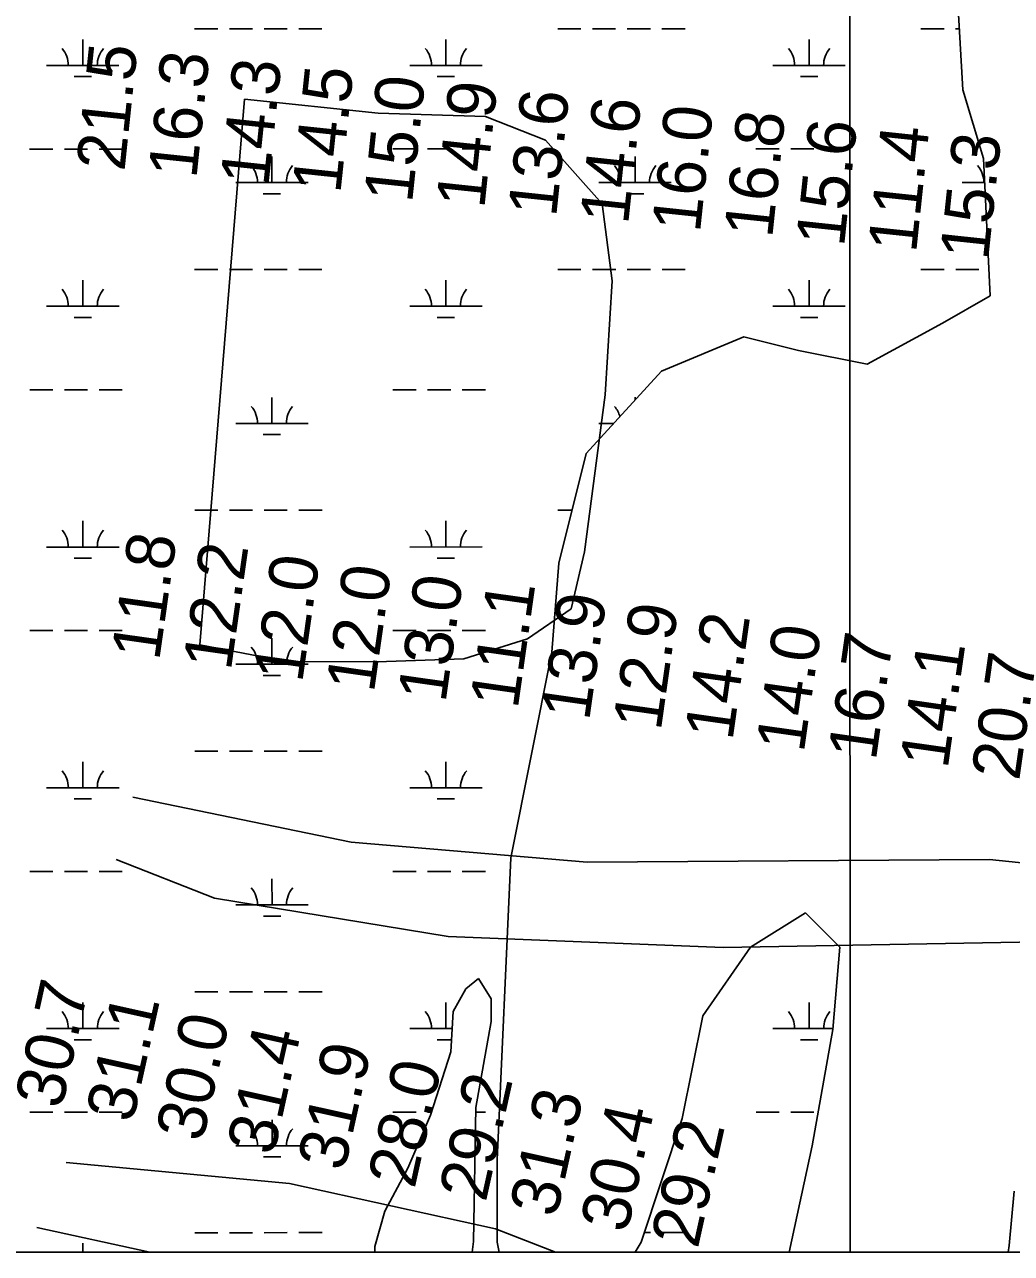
# Model space of a CAD drawing. Extents: x 3263578 to 3301413, y 764927 to 798602.
# Drawn here: x 3290176 to 3291540, y 775829 to 777527 of the extents above; entities that cross this region are included whole.
import ezdxf

# ---------------------------------------------------------------- set-up
doc = ezdxf.new("R2010")
doc.units = 0
for name, color, linetype in [('V-GRID-FRAM', 7, 'Continuous'), ('V-GRID-MAJR', 7, 'Continuous'), ('V-RIVR-RANG', 7, 'Continuous'), ('V-SITE-VEGE', 7, 'Continuous'), ('V-TOPO-DPTH', 7, 'Continuous'), ('V-TOPO-MINR', 7, 'Continuous'), ('V-WETL-SWMP', 7, 'Continuous')]:
    doc.layers.add(name, color=color, linetype=linetype)

msp = doc.modelspace()

# ---------------------------------------------------------------- linework, layer by layer
at = {"layer": 'V-GRID-FRAM'}
msp.add_lwpolyline([(3267734.9, 794015.5), (3299171.2, 794017.8), (3299180.4, 775831.7), (3267728.3, 775829.4), (3267734.9, 794015.5)], dxfattribs=at)
at = {"layer": 'V-GRID-MAJR'}
msp.add_spline([(3291317.4, 775831.2), (3291315.6, 781890.6), (3291313.9, 787952.6), (3291312.1, 794014.7), (3291312.1, 794017.2)], degree=3, dxfattribs=at)
at = {"layer": 'V-SITE-VEGE'}
for p, q in [((3290803.7, 776209.1), (3290786.2, 776195.1)), ((3290821.1, 776181.2), (3290803.7, 776209.1)), ((3290786.2, 776195.1), (3290768.7, 776163.7)), ((3290821.1, 776149.7), (3290821.1, 776181.2)), ((3290768.7, 776163.7), (3290765.3, 776107.8)), ((3290800.2, 776031), (3290821.1, 776149.7)), ((3290765.3, 776107.8), (3290737.3, 776020.5)), ((3290796.7, 775845.9), (3290800.2, 776031)), ((3290737.3, 776020.5), (3290705.9, 775947.2)), ((3290705.9, 775947.2), (3290674.5, 775887.8)), ((3291544.1, 775915.3), (3291537.3, 775840.3)), ((3290674.5, 775887.8), (3290660.6, 775838.9)), ((3290795.2, 775831.1), (3290796.7, 775845.9)), ((3291537.3, 775840.3), (3291535.6, 775831.2)), ((3290660.6, 775831.1), (3289771.7, 775831)), ((3290660.6, 775838.9), (3290660.6, 775831.1)), ((3291535.6, 775831.2), (3290795.2, 775831.1))]:
    msp.add_line(p, q, dxfattribs=at)
at = {"layer": 'V-TOPO-DPTH'}
msp.add_lwpolyline([(3290480.4, 777424), (3290665.2, 777405), (3290813.2, 777400.1), (3290896.3, 777367.5), (3290974.7, 777279.4), (3290988.3, 777173.1), (3290978.7, 777015.9), (3290950.4, 776798.7), (3290931.7, 776720.1), (3290871.5, 776678.7), (3290783.6, 776651.1), (3290663.4, 776646.8), (3290538.5, 776647.1), (3290418.4, 776670.5), (3290480.4, 777424)], dxfattribs=at)
at = {"layer": 'V-TOPO-MINR'}
for points in [[(3290480.4, 777424), (3290665.2, 777405), (3290813.2, 777400.1), (3290896.3, 777367.5), (3290974.7, 777279.4), (3290988.3, 777173.1), (3290978.7, 777015.9), (3290950.4, 776798.7), (3290931.7, 776720.1), (3290871.5, 776678.7), (3290783.6, 776651.1), (3290663.4, 776646.8), (3290538.5, 776647.1), (3290418.4, 776670.5)], [(3292677.7, 775831.3), (3292640.1, 775954), (3292549.6, 776114.7), (3292354.7, 776243.5), (3292141, 776308.2), (3291510.2, 776373.9), (3290954, 776369.9), (3290627.9, 776397.5), (3290325.9, 776459.7)], [(3292663.3, 775831.3), (3292599.4, 775992.1), (3292528.4, 776082.5), (3292319.7, 776206.5), (3292039.5, 776245.2), (3291602.6, 776260.5), (3291141.9, 776252.2), (3290761.9, 776267.4), (3290439.1, 776320.4), (3290303.2, 776373.6)], [(3290233.9, 775955.2), (3290542.6, 775925.9), (3290827.4, 775863.5), (3290910.3, 775831.1)], [(3290193.4, 775865.1), (3290349.7, 775831.1)]]:
    msp.add_lwpolyline(points, dxfattribs=at)
at = {"layer": 'V-WETL-SWMP'}
for p, q in [((3291463.8, 777598), (3291473.3, 777436.9)), ((3290411.4, 777521.5), (3290443.4, 777521.5)), ((3290459.4, 777521.5), (3290491.4, 777521.5)), ((3290507.4, 777521.5), (3290539.4, 777521.5)), ((3290555.4, 777521.5), (3290587.4, 777521.5)), ((3290913.3, 777521.6), (3290945.3, 777521.6)), ((3290961.3, 777521.6), (3290993.3, 777521.6)), ((3291009.3, 777521.6), (3291041.3, 777521.6)), ((3291057.3, 777521.6), (3291089.3, 777521.6)), ((3291415.2, 777521.6), (3291447.2, 777521.6)), ((3291463.2, 777521.6), (3291468.3, 777521.6)), ((3290256.8, 777470.8), (3290256.8, 777506.8)), ((3290758.7, 777470.8), (3290758.7, 777506.8)), ((3291260.6, 777470.8), (3291260.6, 777506.8)), ((3290206.8, 777470.8), (3290306.8, 777470.8)), ((3290708.7, 777470.8), (3290808.7, 777470.8)), ((3291210.6, 777470.8), (3291310.6, 777470.8)), ((3290244.8, 777455.3), (3290268.8, 777455.3)), ((3290746.7, 777455.4), (3290770.7, 777455.4)), ((3291248.6, 777455.4), (3291272.6, 777455.4)), ((3291473.3, 777436.9), (3291501.7, 777342.2)), ((3290183.4, 777355.3), (3290215.4, 777355.3)), ((3290231.4, 777355.3), (3290263.4, 777355.3)), ((3290279.4, 777355.3), (3290311.4, 777355.3)), ((3290685.3, 777355.4), (3290717.3, 777355.4)), ((3290733.3, 777355.4), (3290765.3, 777355.4)), ((3290781.3, 777355.4), (3290813.3, 777355.4)), ((3291187.2, 777355.4), (3291219.2, 777355.4)), ((3291235.2, 777355.4), (3291267.2, 777355.4)), ((3291283.2, 777355.4), (3291315.2, 777355.4)), ((3290518.3, 777308.9), (3290518.3, 777344.9)), ((3291020.2, 777309), (3291020.2, 777345)), ((3291501.7, 777342.2), (3291511.1, 777152.7)), ((3290468.3, 777308.9), (3290568.3, 777308.9)), ((3290970.2, 777309), (3291070.2, 777309)), ((3291472.1, 777309), (3291503.3, 777309)), ((3290506.3, 777293.5), (3290530.3, 777293.5)), ((3291008.2, 777293.5), (3291032.2, 777293.5)), ((3290411.4, 777188.8), (3290443.4, 777188.8)), ((3290459.4, 777188.8), (3290491.4, 777188.8)), ((3290507.4, 777188.8), (3290539.4, 777188.9)), ((3290555.4, 777188.9), (3290587.4, 777188.9)), ((3290913.4, 777188.9), (3290945.4, 777188.9)), ((3290961.4, 777188.9), (3290993.4, 777188.9)), ((3291009.4, 777188.9), (3291041.4, 777188.9)), ((3291057.4, 777188.9), (3291089.4, 777188.9)), ((3291415.3, 777188.9), (3291447.3, 777188.9)), ((3291463.3, 777188.9), (3291495.3, 777188.9)), ((3290256.9, 777138.1), (3290256.9, 777174.1)), ((3290758.8, 777138.1), (3290758.8, 777174.1)), ((3291260.7, 777138.2), (3291260.7, 777174.2)), ((3291511.1, 777152.7), (3291444.9, 777114.8)), ((3290206.9, 777138.1), (3290306.9, 777138.1)), ((3290708.8, 777138.1), (3290808.8, 777138.1)), ((3291210.7, 777138.2), (3291310.7, 777138.2)), ((3290244.9, 777122.7), (3290268.9, 777122.7)), ((3290746.8, 777122.7), (3290770.8, 777122.7)), ((3291248.7, 777122.7), (3291272.7, 777122.7)), ((3291444.9, 777114.8), (3291340.8, 777057.9)), ((3291170.4, 777095.8), (3291056.8, 777048.5)), ((3291246.1, 777076.9), (3291170.4, 777095.8)), ((3291340.8, 777057.9), (3291246.1, 777076.9)), ((3291056.8, 777048.5), (3290952.7, 776934.8)), ((3290183.5, 777022.7), (3290215.5, 777022.7)), ((3290231.5, 777022.7), (3290263.5, 777022.7)), ((3290279.5, 777022.7), (3290311.5, 777022.7)), ((3290518.3, 776976.2), (3290518.3, 777012.2)), ((3290685.4, 777022.7), (3290717.4, 777022.7)), ((3290733.4, 777022.7), (3290765.4, 777022.7)), ((3290781.4, 777022.7), (3290813.4, 777022.7)), ((3291020.2, 777008.5), (3291020.2, 777012.3)), ((3290468.3, 776976.2), (3290568.3, 776976.3)), ((3290506.3, 776960.8), (3290530.3, 776960.8)), ((3290970.2, 776976.3), (3290990.7, 776976.3)), ((3290952.7, 776934.8), (3290914.8, 776783.2)), ((3290256.9, 776805.4), (3290256.9, 776841.4)), ((3290411.5, 776856.2), (3290443.5, 776856.2)), ((3290459.5, 776856.2), (3290491.5, 776856.2)), ((3290507.5, 776856.2), (3290539.5, 776856.2)), ((3290555.5, 776856.2), (3290587.5, 776856.2)), ((3290758.8, 776805.5), (3290758.8, 776841.5)), ((3290913.4, 776856.2), (3290933, 776856.2)), ((3290206.9, 776805.4), (3290306.9, 776805.4)), ((3290708.8, 776805.4), (3290808.8, 776805.5)), ((3290244.9, 776790), (3290268.9, 776790)), ((3290746.8, 776790), (3290770.8, 776790)), ((3290914.8, 776783.2), (3290905.3, 776660)), ((3290183.5, 776690), (3290215.5, 776690)), ((3290231.5, 776690), (3290263.5, 776690)), ((3290279.5, 776690), (3290311.5, 776690)), ((3290685.4, 776690), (3290717.4, 776690)), ((3290733.4, 776690), (3290765.4, 776690)), ((3290781.4, 776690), (3290813.4, 776690)), ((3290518.3, 776643.6), (3290518.3, 776679.6)), ((3290905.3, 776660), (3290848.5, 776375.8)), ((3290468.3, 776643.6), (3290568.3, 776643.6)), ((3290506.3, 776628.1), (3290530.3, 776628.1)), ((3290411.5, 776523.5), (3290443.5, 776523.5)), ((3290459.5, 776523.5), (3290491.5, 776523.5)), ((3290507.5, 776523.5), (3290539.5, 776523.5)), ((3290555.5, 776523.5), (3290587.5, 776523.5)), ((3290256.9, 776472.7), (3290256.9, 776508.7)), ((3290758.8, 776472.8), (3290758.8, 776508.8)), ((3290206.9, 776472.7), (3290306.9, 776472.7)), ((3290708.8, 776472.8), (3290808.8, 776472.8)), ((3290244.9, 776457.3), (3290268.9, 776457.3)), ((3290746.8, 776457.3), (3290770.8, 776457.3)), ((3290848.5, 776375.8), (3290829.6, 775958.9)), ((3290183.5, 776357.3), (3290215.5, 776357.3)), ((3290231.5, 776357.3), (3290263.5, 776357.3)), ((3290279.5, 776357.3), (3290311.5, 776357.3)), ((3290685.4, 776357.3), (3290717.4, 776357.3)), ((3290733.4, 776357.3), (3290765.4, 776357.3)), ((3290781.4, 776357.3), (3290813.4, 776357.3)), ((3290518.4, 776310.9), (3290518.3, 776346.9)), ((3290468.4, 776310.9), (3290568.4, 776310.9)), ((3291179.8, 776252.6), (3291255.6, 776300)), ((3291255.6, 776300), (3291302.9, 776252.6)), ((3290506.4, 776295.5), (3290530.4, 776295.5)), ((3291113.6, 776157.9), (3291179.8, 776252.6)), ((3291302.9, 776252.6), (3291293.4, 776138.9)), ((3290803.6, 776209.1), (3290786.2, 776195.1)), ((3290821.1, 776181.2), (3290803.6, 776209.1)), ((3290411.5, 776190.8), (3290443.5, 776190.8)), ((3290459.5, 776190.8), (3290491.5, 776190.8)), ((3290507.5, 776190.8), (3290539.5, 776190.8)), ((3290555.5, 776190.8), (3290587.5, 776190.8)), ((3290786.2, 776195.1), (3290768.7, 776163.7)), ((3290821.1, 776149.7), (3290821.1, 776181.2)), ((3290256.9, 776140.1), (3290256.9, 776176.1)), ((3290758.8, 776140.1), (3290758.8, 776176.1)), ((3290768.7, 776163.7), (3290765.3, 776107.8)), ((3291260.7, 776140.1), (3291260.7, 776176.1)), ((3290800.2, 776031), (3290821.1, 776149.7)), ((3291085.2, 776015.8), (3291113.6, 776157.9)), ((3290206.9, 776140.1), (3290306.9, 776140.1)), ((3290708.8, 776140.1), (3290767.3, 776140.1)), ((3291210.7, 776140.1), (3291293.5, 776140.1)), ((3291293.4, 776138.9), (3291265, 775977.9)), ((3290244.9, 776124.6), (3290268.9, 776124.6)), ((3290746.8, 776124.7), (3290766.3, 776124.7)), ((3291248.7, 776124.7), (3291272.7, 776124.7)), ((3290765.3, 776107.8), (3290737.3, 776020.5)), ((3290796.7, 775845.9), (3290800.2, 776031)), ((3290183.5, 776024.6), (3290215.5, 776024.6)), ((3290231.5, 776024.6), (3290263.5, 776024.6)), ((3290279.5, 776024.6), (3290311.5, 776024.6)), ((3290518.4, 775978.2), (3290518.4, 776014.2)), ((3290685.4, 776024.7), (3290717.4, 776024.7)), ((3290737.3, 776020.5), (3290705.9, 775947.2)), ((3290733.4, 776024.7), (3290738.7, 776024.7)), ((3290800, 776024.7), (3290813.4, 776024.7)), ((3291028.4, 775845.2), (3291085.2, 776015.8)), ((3291187.3, 776024.7), (3291219.3, 776024.7)), ((3291235.3, 776024.7), (3291267.3, 776024.7)), ((3290468.4, 775978.2), (3290568.4, 775978.2)), ((3291265, 775977.9), (3291233.2, 775831.1)), ((3290506.4, 775962.8), (3290530.4, 775962.8)), ((3290829.6, 775958.9), (3290829.6, 775845.2)), ((3290705.9, 775947.2), (3290674.5, 775887.8)), ((3290674.5, 775887.8), (3290660.5, 775838.9)), ((3290411.5, 775858.1), (3290443.5, 775858.1)), ((3290459.5, 775858.1), (3290491.5, 775858.1)), ((3290507.5, 775858.1), (3290539.5, 775858.2)), ((3290555.5, 775858.2), (3290587.5, 775858.2)), ((3291032.7, 775858.2), (3291041.4, 775858.2)), ((3291057.4, 775858.2), (3291089.4, 775858.2)), ((3290257, 775831.1), (3290257, 775843.4)), ((3290795.2, 775831.1), (3290796.7, 775845.9)), ((3290829.6, 775845.2), (3290832.2, 775831.1)), ((3291020.1, 775831.1), (3291028.4, 775845.2)), ((3290660.5, 775831.1), (3289196.9, 775831)), ((3290660.5, 775838.9), (3290660.5, 775831.1)), ((3290832.2, 775831.1), (3290795.2, 775831.1)), ((3291233.2, 775831.1), (3291020.1, 775831.1))]:
    msp.add_line(p, q, dxfattribs=at)
for centre, start, end in [((3290201.6, 777471.2), 359.2323, 40.776), ((3290312.1, 777471.2), 139.2323, 180.776), ((3290703.5, 777471.3), 359.2323, 40.776), ((3290814, 777471.3), 139.2323, 180.776), ((3291205.4, 777471.3), 359.2323, 40.776), ((3291315.9, 777471.3), 139.2323, 180.776), ((3290463, 777309.4), 359.2323, 40.776), ((3290573.5, 777309.4), 139.2323, 180.776), ((3290964.9, 777309.4), 359.2323, 40.776), ((3291075.4, 777309.4), 139.2323, 180.776), ((3291466.9, 777309.5), 359.2323, 40.776), ((3290201.6, 777138.6), 359.2323, 40.776), ((3290312.1, 777138.6), 139.2323, 180.776), ((3290703.5, 777138.6), 359.2323, 40.776), ((3290814, 777138.6), 139.2323, 180.776), ((3291205.4, 777138.6), 359.2323, 40.776), ((3291315.9, 777138.6), 139.2323, 180.776), ((3290463.1, 776976.7), 359.2323, 40.776), ((3290573.5, 776976.7), 139.2323, 180.776), ((3290965, 776976.8), 14.3784, 40.776), ((3290201.6, 776805.9), 359.2323, 40.776), ((3290312.1, 776805.9), 139.2323, 180.776), ((3290703.5, 776805.9), 359.2323, 40.776), ((3290814, 776805.9), 139.2323, 180.776), ((3290463.1, 776644), 359.2323, 40.776), ((3290573.6, 776644.1), 139.2323, 180.776), ((3290201.7, 776473.2), 359.2323, 40.776), ((3290312.1, 776473.2), 139.2323, 180.776), ((3290703.6, 776473.2), 359.2323, 40.776), ((3290814.1, 776473.3), 139.2323, 180.776), ((3290463.1, 776311.4), 359.2323, 40.776), ((3290573.6, 776311.4), 139.2323, 180.776), ((3290201.7, 776140.5), 359.2323, 40.776), ((3290312.2, 776140.5), 139.2323, 180.776), ((3290703.6, 776140.6), 359.2323, 40.776), ((3291205.5, 776140.6), 359.2323, 40.776), ((3291316, 776140.6), 139.2323, 180.776), ((3290463.1, 775978.7), 359.2323, 40.776), ((3290573.6, 775978.7), 139.2323, 180.776)]:
    msp.add_arc(centre, 35.2, start, end, dxfattribs=at)

# ---------------------------------------------------------------- texts
at = {"layer": 'V-RIVR-RANG'}
for s, rotation, p in [('21.5', 83.9683, (3290314.4, 777323.6)), ('16.3', 83.9683, (3290413.8, 777313.4)), ('14.3', 83.9683, (3290513.3, 777303.1)), ('14.5', 83.9683, (3290612.8, 777292.8)), ('15.0', 83.9683, (3290711.9, 777279.7)), ('14.9', 83.9683, (3290811.7, 777272)), ('13.6', 83.9683, (3290911, 777260.2)), ('14.6', 83.9683, (3291010.5, 777249.9)), ('16.0', 83.9683, (3291109.8, 777238.6)), ('16.8', 83.9683, (3291209.6, 777231.2)), ('15.6', 83.9683, (3291308.9, 777219.1)), ('11.4', 83.9683, (3291408.5, 777210.7)), ('15.3', 83.9683, (3291508, 777200.4)), ('11.8', 81.9183, (3290362.4, 776647.2)), ('12.2', 81.9183, (3290461.4, 776633.4)), ('12.0', 81.9183, (3290560, 776616.7)), ('12.0', 81.9183, (3290659.1, 776602.9)), ('13.0', 81.9183, (3290758.1, 776589.1)), ('11.1', 81.9183, (3290857.9, 776580.5)), ('13.9', 81.9183, (3290956.6, 776564.1)), ('12.9', 81.9183, (3291055.6, 776550.3)), ('14.2', 81.9183, (3291154.7, 776536.8)), ('14.0', 81.9183, (3291253.3, 776520.1)), ('16.7', 81.9183, (3291352.8, 776509.1)), ('14.1', 81.9183, (3291452.1, 776497.7)), ('20.7', 81.9183, (3291550.9, 776481.5)), ('30.7', 77.4983, (3290227.6, 776027.5)), ('31.1', 77.4983, (3290325.8, 776008.4)), ('30.0', 77.4983, (3290422.3, 775981.9)), ('31.4', 77.4983, (3290520.6, 775963.3)), ('31.9', 77.4983, (3290618.2, 775941.6)), ('28.0', 77.4983, (3290715.3, 775917.6)), ('29.2', 77.4983, (3290813.7, 775899.1)), ('31.3', 77.4983, (3290911.3, 775877.6)), ('30.4', 77.4983, (3291009, 775856.2)), ('29.2', 77.4983, (3291106.7, 775834.8))]:
    msp.add_text(s, height=67, rotation=rotation, dxfattribs=at).set_placement(p)

doc.saveas('drawing.dxf')
